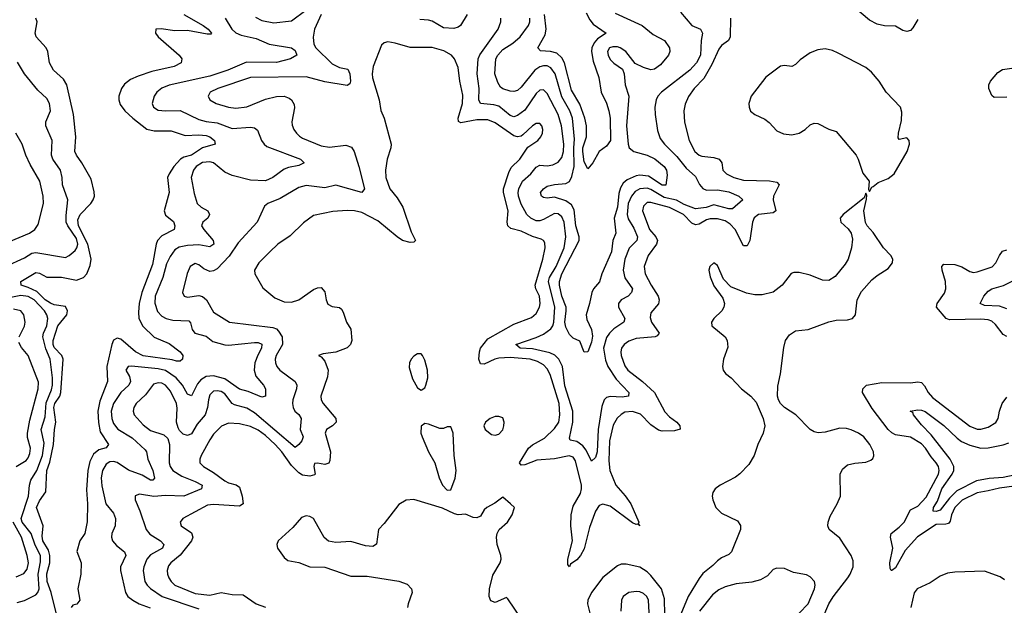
# Model space of a CAD drawing. Header units: inches. Extents: x 1694797 to 1849917, y 907313 to 1017959.
# Tile 651 of 656: x 1820904 to 1826217, y 944202 to 947362. Entities that reach past the tile are written whole.
import ezdxf

# ---------------------------------------------------------------- set-up
doc = ezdxf.new("R2010")
doc.units = ezdxf.units.IN
doc.header["$MEASUREMENT"] = 0
doc.layers.add('B8924', color=7, linetype='Continuous')

msp = doc.modelspace()

# ---------------------------------------------------------------- linework, layer by layer
at = {"layer": 'B8924', "color": 5}
for points, elevation in [([(1822176.1, 947376.1), (1822210, 947357.4), (1822274.9, 947345.1), (1822370, 947356.2), (1822446.9, 947413.1)], 660), ([(1824470, 947402.6), (1824530, 947330.3), (1824577, 947310), (1824588.3, 947290), (1824580.6, 947250), (1824576.7, 947170), (1824556.3, 947130), (1824519.8, 947090), (1824366.2, 946970), (1824346.7, 946950), (1824337.8, 946930), (1824331.5, 946890), (1824332.9, 946850), (1824344.9, 946764.9), (1824360.5, 946720.5), (1824382.3, 946690), (1824450, 946623.2), (1824500.2, 946560.2), (1824550, 946514.9), (1824572.4, 946472.4), (1824590.2, 946450.2), (1824610, 946441.6), (1824670, 946444.3), (1824730, 946433.2), (1824784.9, 946410), (1824806, 946390), (1824750, 946342), (1824730, 946342), (1824650, 946363.5), (1824607.6, 946347.6), (1824550, 946341.8), (1824490, 946365.1), (1824447.7, 946387.7), (1824382.1, 946402.1), (1824310, 946445.8), (1824290, 946452.3), (1824250, 946449.9), (1824225.3, 946434.7), (1824204.4, 946410), (1824187.1, 946370), (1824181.5, 946310), (1824187, 946287), (1824217.6, 946237.6), (1824237.5, 946190), (1824233.6, 946170), (1824191.7, 946128.3), (1824169.2, 946070), (1824160.8, 946010), (1824168.9, 945968.9), (1824210.2, 945909.8), (1824205.8, 945890), (1824186.3, 945870), (1824150.1, 945849.9), (1824135.4, 945830), (1824135.5, 945810), (1824169.3, 945750), (1824163.9, 945730), (1824110, 945692.9), (1824087, 945670), (1824070, 945646.8), (1824053.7, 945590), (1824065.4, 945525.4), (1824078.2, 945490), (1824122.3, 945422.3), (1824190.2, 945350), (1824188.9, 945331.1), (1824154.6, 945325.4), (1824090, 945328.6), (1824070, 945323.7), (1824057.4, 945310), (1824045.5, 945274.5), (1824024.6, 945150), (1824019.4, 945030), (1824010, 944999.8), (1823990, 944978.7), (1823959.6, 945039.6), (1823942.8, 945062.8), (1823910, 945085.6), (1823873.6, 945093.6), (1823870, 945104), (1823888.4, 945190), (1823888.3, 945250), (1823845.4, 945385.4), (1823832.5, 945490), (1823813.1, 945530), (1823791.1, 945551.1), (1823764.8, 945564.8), (1823670, 945585.2), (1823603.6, 945590), (1823580.5, 945610), (1823690, 945646.2), (1823730, 945665.5), (1823770, 945694.3), (1823781.1, 945710), (1823785.8, 945730), (1823791.7, 945810), (1823758.1, 945950), (1823763, 945970), (1823798.5, 946030), (1823841.7, 946130), (1823850.3, 946190), (1823841, 946270), (1823830, 946297.8), (1823810, 946314.5), (1823790, 946315.3), (1823730, 946283), (1823710, 946277.2), (1823690, 946277.4), (1823662.5, 946290), (1823639.8, 946310), (1823610, 946365.6), (1823594.7, 946410), (1823593.7, 946430), (1823597.7, 946450), (1823616.5, 946490), (1823662.4, 946530), (1823690, 946566.8), (1823710, 946577.7), (1823750, 946573.8), (1823780.7, 946579.3), (1823810, 946593.2), (1823830, 946618.3), (1823838.1, 946650), (1823840.5, 946690), (1823827.7, 946790), (1823809.1, 946850), (1823750, 946963.8), (1823730, 946983.1), (1823710, 946982.5), (1823690, 946964.2), (1823630, 946874.2), (1823590, 946844.5), (1823570, 946838), (1823550, 946844.9), (1823490, 946894.6), (1823462.1, 946902.1), (1823389.8, 946910), (1823381, 946930), (1823382.9, 946990), (1823372.2, 947070), (1823377.2, 947150), (1823387.4, 947172.6), (1823486.2, 947310), (1823499.3, 947350), (1823499.8, 947370)], 660), ([(1824117.7, 947397.7), (1824263.2, 947330), (1824321.5, 947281.5), (1824383.1, 947250), (1824410.2, 947210), (1824411.3, 947190), (1824403.9, 947170), (1824361.9, 947118.1), (1824330, 947095.1), (1824310, 947091.6), (1824270, 947103.4), (1824225.4, 947125.4), (1824174.4, 947190), (1824144.8, 947210), (1824130, 947215.5), (1824103.9, 947216.1), (1824086.9, 947210), (1824076.3, 947190), (1824078.7, 947170), (1824090, 947147.4), (1824110, 947126.9), (1824155.8, 947095.8), (1824166.2, 947070), (1824170.2, 947010.2), (1824191.6, 946950), (1824178.5, 946790), (1824186.6, 946690), (1824191.8, 946670), (1824217.3, 946650), (1824290, 946631.3), (1824330.4, 946610.4), (1824381.1, 946570), (1824393.9, 946550), (1824397.7, 946522.3), (1824390, 946468.6), (1824370, 946468.9), (1824296.7, 946516.7), (1824250, 946523.4), (1824230, 946519.3), (1824182.1, 946497.9), (1824160, 946480), (1824144.9, 946455.1), (1824135.9, 946424.1), (1824129.2, 946350), (1824112.1, 946290), (1824121, 946210), (1824104.2, 946170), (1824096.3, 946110), (1824044.6, 945990), (1824031.8, 945948.2), (1824000.3, 945910), (1823990.2, 945890), (1823979.2, 945830), (1823961.2, 945770), (1823963.9, 945743.9), (1823990.1, 945690.1), (1823994.4, 945654.4), (1823990, 945621.6), (1823970, 945569.6), (1823950, 945567.3), (1823926.3, 945626.3), (1823890, 945643.7), (1823870, 945662.9), (1823850, 945703.5), (1823845.1, 945730), (1823853.2, 945790), (1823851.8, 945810), (1823828.4, 945870), (1823815.7, 945930), (1823816, 945950), (1823829.9, 945989.9), (1823921.9, 946170), (1823922.9, 946190), (1823905.4, 946250), (1823895.2, 946335.2), (1823882, 946362), (1823850, 946385.2), (1823790, 946404), (1823750, 946398.9), (1823730, 946401.8), (1823719.3, 946410), (1823714.6, 946430), (1823729.8, 946450), (1823750, 946462.8), (1823790, 946473.3), (1823850, 946477.3), (1823870, 946489.4), (1823883.6, 946516.4), (1823895.7, 946570), (1823893.3, 946670), (1823897.5, 946717.5), (1823886.9, 946830), (1823872.2, 946870), (1823830, 946945.7), (1823793.6, 947070), (1823770, 947102.8), (1823750, 947113.3), (1823730, 947113.6), (1823710, 947107.1), (1823684.1, 947090), (1823610, 946998.6), (1823590, 946980.6), (1823570, 946973.7), (1823550, 946976.3), (1823510, 946989.3), (1823498.5, 946998.5), (1823483.4, 947023.4), (1823468.4, 947070), (1823472.9, 947150), (1823483.4, 947170), (1823510, 947200.4), (1823565.2, 947234.8), (1823603.8, 947270), (1823648.5, 947330), (1823655.6, 947350), (1823656.6, 947370)], 640), ([(1823959.9, 947399.9), (1823980.7, 947360.7), (1823998.7, 947338.7), (1824068.4, 947290), (1824022.1, 947257.9), (1824003.4, 947236.6), (1823991.9, 947210), (1823990.1, 947190), (1823998.3, 947138.3), (1824028.1, 947050), (1824042, 946970), (1824070.8, 946910.8), (1824083.4, 946870), (1824090.1, 946830), (1824092.4, 946710), (1824070, 946678.9), (1824030.6, 946650), (1823996.3, 946590), (1823970, 946557.2), (1823950, 946595.1), (1823942.5, 946650), (1823942.4, 946670), (1823963.1, 946730), (1823961.7, 946790), (1823954.1, 946830), (1823925.6, 946905.6), (1823882, 946982), (1823843.4, 947130), (1823830, 947155.6), (1823801.4, 947181.4), (1823768.8, 947191.2), (1823714.6, 947194.6), (1823699.7, 947210), (1823739.6, 947280.4), (1823745.4, 947310), (1823735.2, 947390)], 620), ([(1825750, 947363.4), (1825722.8, 947317.2), (1825710, 947303.5), (1825690, 947297.5), (1825670, 947304.2), (1825630, 947327.7), (1825570, 947328.4), (1825530, 947337.8), (1825490, 947359.7), (1825410, 947425.8)], 680), ([(1821113.7, 944110), (1821074.3, 944270), (1821052.5, 944330), (1821050, 944370.7), (1821065.8, 944430), (1821066.1, 944470), (1821058.4, 944498.4), (1821029.2, 944550), (1821025.6, 944574.4), (1821029.8, 944630), (1820995.1, 944730), (1821010, 944765.7), (1821045.3, 944814.7), (1821049.6, 944929.6), (1821065.5, 944974.5), (1821086.1, 945070), (1821091.1, 945150), (1821099, 945190), (1821087.4, 945270), (1821094.1, 945290), (1821120.8, 945330), (1821125.9, 945350), (1821137.6, 945530), (1821130.4, 945550.4), (1821090, 945593.2), (1821083.6, 945610), (1821085.1, 945630), (1821110, 945709.5), (1821157.4, 945770), (1821162.5, 945790), (1821150, 945813.6), (1821090, 945823.6), (1821070, 945831.4), (1821041.9, 945850), (1820995.5, 945895.5), (1820950, 945917.4), (1820911.1, 945930), (1820909.7, 945949.7), (1820990, 945998), (1821010, 945994.7), (1821050, 945972.7), (1821130, 945972.6), (1821210, 945955.9), (1821248.8, 945970), (1821266.8, 945990), (1821283.8, 946036.2), (1821289.5, 946070.5), (1821270.6, 946150), (1821221.3, 946250), (1821217.4, 946282.6), (1821229.9, 946310), (1821288.3, 946370), (1821300.7, 946390), (1821307, 946410), (1821306.2, 946433.8), (1821290, 946501), (1821239, 946590), (1821209.9, 946630), (1821201.9, 946650), (1821206.3, 946730), (1821193.9, 946850), (1821158.2, 947010), (1821140.4, 947040.4), (1821085.9, 947090), (1821065, 947130), (1821054.9, 947190), (1821047, 947210), (1820993, 947270), (1820987.1, 947290), (1820997.8, 947350), (1820991.2, 947370)], 620), ([(1821790.2, 947390), (1821894.2, 947330), (1821921.3, 947310), (1821938.7, 947290), (1821935.5, 947284.5), (1821915.6, 947284.4), (1821810, 947303.5), (1821741.6, 947301.6), (1821667.2, 947312.8), (1821638.8, 947310), (1821637.1, 947290), (1821650.4, 947270), (1821764.2, 947170), (1821778, 947150), (1821775.3, 947130), (1821738, 947110), (1821616.8, 947083.2), (1821542.2, 947057.8), (1821501.2, 947038.8), (1821470, 947014.8), (1821452.2, 946990), (1821439, 946950), (1821438, 946930), (1821445, 946905), (1821471.6, 946870), (1821513.5, 946830), (1821590, 946771.1), (1821630, 946762.8), (1821721.7, 946761.7), (1821796.9, 946736.9), (1821870, 946741), (1821910, 946736.6), (1821930.2, 946730), (1821954.2, 946710), (1821958, 946690), (1821890, 946670.4), (1821830, 946631.3), (1821790, 946620.6), (1821771.9, 946610), (1821735.8, 946570), (1821710.6, 946530), (1821702.1, 946510), (1821709.6, 946430), (1821683.7, 946330), (1821690, 946307.4), (1821733, 946273), (1821740.2, 946250), (1821736.9, 946230), (1821670, 946195), (1821647.8, 946170), (1821639.8, 946150), (1821619.7, 946040.3), (1821562.9, 945890), (1821548.6, 945830), (1821544.1, 945784.1), (1821546.5, 945750), (1821567.8, 945707.8), (1821630, 945649.4), (1821710, 945614.2), (1821770.4, 945570), (1821784, 945550), (1821782.8, 945530), (1821770, 945519.3), (1821750, 945519.7), (1821727, 945527), (1821570, 945548.1), (1821528.7, 945568.7), (1821450, 945638.1), (1821430, 945643), (1821410, 945632.1), (1821400.1, 945610), (1821373.8, 945490), (1821376.9, 945410), (1821336.3, 945303.7), (1821326, 945250), (1821328.6, 945188.6), (1821338.2, 945138.2), (1821382.8, 945070), (1821370, 945051.5), (1821330, 945040.8), (1821302.7, 945017.3), (1821282.5, 944977.5), (1821272, 944930), (1821264.9, 944824.9), (1821269.4, 944750), (1821268.2, 944651.8), (1821254.3, 944590), (1821228.4, 944550), (1821212.8, 944492.8), (1821234.9, 944430), (1821233.4, 944370), (1821217.3, 944290), (1821228.4, 944230), (1821211.8, 944208.2), (1821190, 944202), (1821181.3, 944190)], 620), ([(1822013.3, 947370), (1822048.5, 947310), (1822070, 947291.2), (1822099.2, 947279.2), (1822179.7, 947259.7), (1822250, 947230.6), (1822370.1, 947210.1), (1822390, 947196.5), (1822398.5, 947170), (1822364.4, 947150), (1822290, 947130.4), (1822128, 947132), (1822026, 947090), (1821930, 947057.3), (1821710, 947008.4), (1821670, 946991.6), (1821643.5, 946970), (1821628.6, 946950), (1821618.5, 946910), (1821626, 946890), (1821650, 946874.3), (1821689.6, 946869.6), (1821770, 946872.1), (1821870, 946823.6), (1821910, 946812), (1821970, 946805.4), (1822050, 946775), (1822150, 946782), (1822170, 946779.2), (1822186.5, 946766.5), (1822209.1, 946710), (1822222, 946690), (1822237.2, 946677.2), (1822419.3, 946610), (1822439.3, 946590), (1822410, 946576), (1822355, 946565), (1822330, 946555.1), (1822270.2, 946510), (1822230, 946491.7), (1822150, 946495.5), (1822050, 946522), (1822010, 946539.9), (1821950, 946588.7), (1821930, 946595.5), (1821890, 946592.1), (1821856.2, 946570), (1821841.8, 946550), (1821829.5, 946510), (1821844.6, 946424.6), (1821862.2, 946370), (1821883.6, 946350), (1821919.6, 946330), (1821928.1, 946310), (1821918.5, 946290), (1821891.5, 946270), (1821885.2, 946250), (1821896.9, 946230), (1821948.2, 946170), (1821951.8, 946150), (1821930, 946136.2), (1821870, 946146.2), (1821810, 946144.2), (1821764.9, 946135.1), (1821740.6, 946119.4), (1821715.2, 946084.8), (1821695.1, 946044.9), (1821676.9, 945970), (1821635.4, 945870), (1821632.3, 945832.3), (1821647, 945787), (1821670, 945762.2), (1821694, 945750), (1821730, 945739.8), (1821816, 945736), (1821825.9, 945725.9), (1821835.2, 945690), (1821848.1, 945670), (1821910, 945654.8), (1821946.1, 945626.1), (1822010, 945607.7), (1822030, 945606.3), (1822170, 945619.8), (1822190, 945619.8), (1822211.1, 945611.1), (1822209.3, 945590), (1822188, 945552), (1822172.1, 945510), (1822169, 945470), (1822178.3, 945438.3), (1822219.3, 945390), (1822229.3, 945370), (1822230.2, 945330), (1822210, 945325.6), (1822135.8, 945355.8), (1822090, 945368.4), (1822010, 945423.3), (1821950, 945440.5), (1821910, 945435.8), (1821880.7, 945419.3), (1821862.3, 945397.7), (1821830, 945332.1), (1821810, 945340.9), (1821782.4, 945390), (1821748.2, 945430), (1821690, 945468.4), (1821650, 945477), (1821507.1, 945492.9), (1821488.4, 945490), (1821476.9, 945470), (1821496, 945436), (1821501.5, 945410), (1821492.6, 945390), (1821450, 945350.6), (1821409.2, 945290), (1821397.6, 945250), (1821400.3, 945210), (1821410, 945182.6), (1821433, 945153), (1821510, 945105.5), (1821580.5, 945040.5), (1821588.1, 945030), (1821596, 944990), (1821623, 944930), (1821631.6, 944888.4), (1821622.4, 944877.6), (1821610, 944876.8), (1821564, 944904), (1821490, 944931.2), (1821430, 944972.8), (1821410, 944978.4), (1821390, 944976.6), (1821370, 944963.2), (1821350.7, 944930), (1821343.8, 944890), (1821346.7, 944846.7), (1821369.2, 944749.2), (1821410, 944698.3), (1821420.9, 944670), (1821418, 944630), (1821401.1, 944590), (1821398.6, 944570), (1821404.2, 944550), (1821425.2, 944525.2), (1821469.2, 944490), (1821475.8, 944470), (1821447.2, 944410), (1821447.3, 944390), (1821474.6, 944270), (1821487.7, 944250), (1821513.4, 944230), (1821549.1, 944210), (1821607.5, 944187.5)], 640), ([(1822530.2, 947390), (1822494.3, 947310), (1822488.2, 947268.2), (1822491.7, 947230), (1822502.3, 947210), (1822590, 947123.6), (1822630, 947104.2), (1822674.6, 947094.6), (1822685, 947070), (1822689.1, 947030), (1822684.7, 947015.3), (1822670, 947006), (1822550, 947026.4), (1822450, 947053.4), (1822150, 947050.3), (1821973.7, 946990), (1821932, 946970), (1821921.1, 946950), (1821930.3, 946930), (1821964.4, 946910), (1822030.7, 946890.7), (1822070, 946884.2), (1822130, 946892.5), (1822230, 946933.5), (1822290, 946947.6), (1822330, 946949.2), (1822358, 946938), (1822370.3, 946930), (1822384, 946904), (1822386.1, 946886.1), (1822372.3, 946810), (1822373.5, 946793.5), (1822382.8, 946770), (1822397.3, 946750), (1822412.9, 946732.8), (1822430, 946722.7), (1822530, 946682.1), (1822574.9, 946674.9), (1822664.2, 946684.2), (1822693.5, 946673.5), (1822708.6, 946650), (1822734.3, 946570), (1822763.6, 946450), (1822750, 946429), (1822610, 946468.8), (1822550, 946455.1), (1822450, 946466.7), (1822410, 946455.6), (1822310, 946397.3), (1822243, 946370), (1822224.5, 946355.5), (1822184.7, 946270), (1822081.8, 946158.2), (1822033.6, 946086.4), (1821970, 946017.4), (1821950, 946006), (1821930, 946003.4), (1821897.6, 946017.6), (1821870, 946039.8), (1821850, 946045.7), (1821823.1, 946030), (1821807, 945993), (1821782.8, 945890), (1821790.7, 945870), (1821810, 945865), (1821870, 945873.6), (1821890, 945867.5), (1821911, 945851), (1821950, 945784.4), (1822035.5, 945730), (1822270, 945701.5), (1822290, 945693.1), (1822300.4, 945680.4), (1822319.9, 945650), (1822321.8, 945610), (1822287, 945550), (1822282.5, 945530), (1822284.2, 945510), (1822291.7, 945490), (1822307.7, 945470), (1822390, 945410.3), (1822399.1, 945390), (1822397.1, 945370), (1822377.8, 945310), (1822376.6, 945290), (1822378.6, 945270), (1822387.6, 945250), (1822410.5, 945230.5), (1822422.1, 945210), (1822417.5, 945150), (1822432.8, 945110), (1822426.4, 945090), (1822410, 945069.8), (1822390, 945053.8), (1822170, 945240.8), (1822130, 945265.8), (1822063.3, 945283.3), (1822050, 945291.6), (1822010, 945342.1), (1821990, 945355), (1821970, 945359.9), (1821950, 945357), (1821930, 945338), (1821921.8, 945310), (1821917.9, 945270), (1821904.1, 945230), (1821861.2, 945178.8), (1821830, 945127.7), (1821810, 945117.5), (1821785.5, 945125.5), (1821765.2, 945145.2), (1821758.5, 945158.5), (1821750.4, 945190.4), (1821753.8, 945266.2), (1821749.5, 945290), (1821716.7, 945356.7), (1821689.8, 945390), (1821670, 945399.9), (1821650, 945402.6), (1821625.8, 945394.2), (1821582, 945338), (1821533, 945290), (1821519.7, 945270), (1821515.6, 945250), (1821522, 945230), (1821570, 945175.6), (1821610, 945144.4), (1821681, 945121), (1821702.3, 945102.3), (1821711.5, 945070), (1821710.1, 944970), (1821715.9, 944950), (1821729.5, 944930), (1821777.9, 944897.9), (1821850.3, 944870), (1821887.6, 944850), (1821884.4, 944830), (1821790, 944791.4), (1821690, 944793.4), (1821628.4, 944788.4), (1821550, 944801.5), (1821526.7, 944793.3), (1821526.7, 944770), (1821552.1, 944712.1), (1821586, 944610), (1821606, 944586), (1821663.8, 944550), (1821681.9, 944530), (1821674.2, 944510), (1821610, 944474.6), (1821589.6, 944450), (1821573.3, 944410), (1821570.6, 944390), (1821579, 944330), (1821591, 944310), (1821610, 944293), (1821672.2, 944250), (1821870, 944182)], 660), ([(1824738.5, 947370), (1824737, 947270), (1824728, 947250), (1824690, 947222.2), (1824676.2, 947203.8), (1824639.4, 947120.6), (1824595.8, 947044.2), (1824542.7, 946990), (1824512.2, 946947.8), (1824494.6, 946905.4), (1824486.7, 946870), (1824490.9, 946809.1), (1824516.1, 946710), (1824547.7, 946650), (1824570, 946630.7), (1824585.3, 946625.3), (1824650, 946618.3), (1824678, 946610), (1824692.1, 946590), (1824698.5, 946550), (1824717.8, 946530), (1824756.5, 946510), (1824810, 946495.6), (1824950, 946493.2), (1824990, 946485.5), (1825001.5, 946470), (1824971, 946410), (1824969.2, 946390), (1824984.7, 946330), (1824970, 946319.9), (1824889.8, 946310.2), (1824866.9, 946293.1), (1824858.8, 946270), (1824843.4, 946170), (1824830, 946142), (1824810, 946141.2), (1824764.4, 946230), (1824738.2, 946258.2), (1824710, 946276.8), (1824670, 946287), (1824630, 946286.6), (1824610, 946281.7), (1824570, 946259.3), (1824550, 946254.9), (1824530, 946263.8), (1824485.2, 946310), (1824410, 946349.3), (1824310, 946376), (1824290, 946374.6), (1824270, 946355.6), (1824265.3, 946330), (1824294.2, 946250), (1824303.1, 946230), (1824337.2, 946190), (1824345.2, 946170), (1824340.8, 946150), (1824294.8, 946090), (1824273.6, 946030), (1824279.5, 945990), (1824310.6, 945930), (1824349.5, 945870), (1824354.6, 945850), (1824350, 945828.5), (1824310, 945779.7), (1824305.6, 945754.4), (1824313.3, 945730), (1824354.4, 945670), (1824343.9, 945656.1), (1824332.7, 945650), (1824230, 945640.6), (1824190, 945628), (1824165.9, 945610), (1824150.8, 945590), (1824147, 945570), (1824149.6, 945550), (1824170, 945493.4), (1824185.8, 945470), (1824264.3, 945410), (1824329.8, 945349.8), (1824385.7, 945245.7), (1824410, 945219), (1824448.9, 945190), (1824466, 945170), (1824468.1, 945151.9), (1824437.2, 945142.8), (1824370, 945141.5), (1824350, 945146.9), (1824310, 945175.3), (1824252.9, 945232.9), (1824210, 945248.1), (1824170, 945243.7), (1824148.7, 945231.3), (1824128.4, 945211.6), (1824107, 945173), (1824086.4, 945090), (1824081.9, 944981.9), (1824088, 944930), (1824120.4, 944850), (1824171.7, 944791.7), (1824201.2, 944750), (1824244.6, 944650), (1824240.5, 944640.5), (1824250.3, 944630), (1824239.7, 944639.7), (1824230, 944637.3), (1824210, 944646.4), (1824090, 944735.8), (1824050, 944747.9), (1824030, 944740.6), (1824010.5, 944709.5), (1823978.8, 944621.2), (1823950, 944505.6), (1823930, 944470.9), (1823910, 944447.1), (1823876.5, 944423.5), (1823870, 944409.4), (1823862.4, 944422.4), (1823862, 944450), (1823887, 944550), (1823877.7, 944630), (1823878.7, 944690), (1823890, 944736.9), (1823930, 944804.7), (1823936.1, 944830), (1823934.8, 944850), (1823902.1, 944982.1), (1823890, 945000.2), (1823869, 945009), (1823790, 944991.4), (1823695, 944985), (1823630, 944960.2), (1823610, 944958.5), (1823600.3, 944970), (1823650, 945050.1), (1823670, 945067.2), (1823735.8, 945104.2), (1823790, 945156.1), (1823812.5, 945190), (1823818.8, 945230), (1823814.2, 945290), (1823767.1, 945447.1), (1823750, 945478.3), (1823730, 945499.4), (1823697.2, 945517.2), (1823658, 945530), (1823550, 945538.3), (1823490, 945534.7), (1823467.9, 945530), (1823410, 945502.4), (1823390, 945504.8), (1823381.4, 945530), (1823384.1, 945570), (1823390.4, 945590), (1823430, 945638.8), (1823570, 945719.1), (1823665.3, 945754.7), (1823690, 945776.1), (1823709.4, 945810.6), (1823712.8, 945830), (1823709.4, 945870), (1823689.5, 945910), (1823685.4, 945930), (1823726.7, 946070), (1823739.5, 946130), (1823737.9, 946157.9), (1823731.1, 946171.1), (1823717.9, 946177.9), (1823670, 946192.8), (1823610, 946221.4), (1823554.4, 946234.4), (1823536.9, 946250), (1823534.4, 946270), (1823538.8, 946330), (1823514.6, 946430), (1823514.4, 946450), (1823542.4, 946537.6), (1823556.1, 946563.9), (1823603, 946610), (1823646, 946674), (1823699.2, 946710), (1823715.3, 946730), (1823724.1, 946750), (1823726.6, 946770), (1823721, 946790), (1823710, 946802.6), (1823690, 946802.4), (1823670, 946789.8), (1823619.6, 946740.4), (1823610, 946734), (1823590, 946730.6), (1823570, 946735.9), (1823470, 946805.2), (1823430, 946821.2), (1823370, 946821.5), (1823284.9, 946804.9), (1823272.4, 946812.4), (1823268.9, 946830), (1823293.3, 946910), (1823295.2, 946955.2), (1823278.4, 947030), (1823270, 947104.5), (1823250.6, 947150.6), (1823233, 947170), (1823193.3, 947193.3), (1823130, 947212.5), (1823010, 947211.1), (1822930, 947235.1), (1822890, 947242), (1822870, 947238), (1822856, 947224), (1822811.8, 947110), (1822806.1, 947070), (1822808.3, 947048.3), (1822843.2, 946930), (1822852.6, 946872.6), (1822870.2, 946830), (1822908.4, 946690), (1822907.3, 946670), (1822887.1, 946610), (1822877.3, 946550), (1822879.7, 946510), (1822901.5, 946450), (1822941.1, 946401.1), (1822970.5, 946350.5), (1823016.9, 946216.9), (1823040.4, 946170), (1823030, 946160.5), (1823010, 946160.3), (1822970, 946171.2), (1822939.9, 946190), (1822836.8, 946276.8), (1822750, 946321.1), (1822710, 946330.9), (1822670, 946333), (1822592.6, 946327.4), (1822490, 946304.8), (1822434.7, 946265.3), (1822363.7, 946196.3), (1822296.5, 946150), (1822254.3, 946110), (1822194, 946050), (1822170.4, 946010), (1822172.7, 945990), (1822214.8, 945914.8), (1822281.1, 945861.1), (1822330, 945839.6), (1822370, 945838.2), (1822409.5, 945850), (1822490, 945905.2), (1822510, 945915), (1822530, 945916.5), (1822550, 945892.7), (1822556.6, 945850), (1822566.5, 945826.5), (1822590, 945813.5), (1822629.4, 945809.4), (1822639.3, 945799.3), (1822650, 945783.1), (1822667.9, 945730), (1822691.2, 945691.2), (1822696, 945630), (1822688.3, 945610), (1822670, 945591.1), (1822610, 945568.2), (1822540.8, 945559.2), (1822516, 945550), (1822530, 945542), (1822550, 945519.5), (1822568.3, 945470), (1822564.6, 945435.4), (1822528.6, 945330), (1822531.1, 945310), (1822540.7, 945290), (1822610.2, 945209.8), (1822610.8, 945189.2), (1822591.8, 945170), (1822559, 945150), (1822551.8, 945130), (1822580.1, 945030), (1822577.8, 944982.2), (1822571, 944969), (1822550, 944962.2), (1822510, 944968.2), (1822493.7, 944966.3), (1822491.8, 944950), (1822498.9, 944910), (1822494.3, 944905.7), (1822470, 944899), (1822430, 944904.6), (1822410, 944916.9), (1822370, 944955.5), (1822318.5, 945030), (1822282.4, 945070), (1822230, 945118.4), (1822190, 945146.2), (1822150, 945167.1), (1822090, 945180.2), (1822030, 945183.7), (1821992.1, 945167.9), (1821950, 945126), (1821930, 945095.3), (1821882.3, 945010), (1821875.2, 944990), (1821875.8, 944970), (1821895.6, 944950), (1821950, 944917.8), (1822010, 944873.3), (1822030, 944862.2), (1822071.4, 944851.4), (1822090, 944839.6), (1822105, 944790), (1822110.1, 944749.9), (1822090, 944737.3), (1821950, 944745.4), (1821917.8, 944742.2), (1821784.4, 944670), (1821768.8, 944650), (1821775.8, 944630), (1821830, 944593.4), (1821838.1, 944570), (1821830.7, 944550), (1821770, 944472.2), (1821718.8, 944430), (1821706, 944414), (1821699, 944390), (1821700.5, 944370), (1821708.7, 944350), (1821721.2, 944330), (1821741.5, 944310), (1821850, 944265.5), (1821930, 944255.7), (1821990, 944270.7), (1822050, 944259.5), (1822110, 944258), (1822179.1, 944210), (1822230, 944191.2)], 680), ([(1823317.8, 947390), (1823283, 947330), (1823270, 947320.9), (1823245.8, 947314.2), (1823190, 947318.7), (1823130, 947353.2), (1823110, 947360.2), (1823062.3, 947362.3)], 660), ([(1820826.4, 946030), (1820930, 946076.4), (1820970, 946102.1), (1820990, 946105.9), (1821150, 946078.6), (1821171.4, 946088.6), (1821202.8, 946117.2), (1821212.8, 946130), (1821217, 946150), (1821210, 946181.2), (1821162.8, 946250), (1821154.8, 946270), (1821153.8, 946306.1), (1821162.9, 946390), (1821134.3, 946470), (1821133.3, 946510), (1821124.1, 946550), (1821081.8, 946610), (1821075.2, 946630), (1821078.2, 946710), (1821043.9, 946790), (1821045.1, 946810), (1821070.7, 946870), (1821065.3, 946910), (1821050, 946935.8), (1821001.1, 946981.1), (1820930, 947069.8), (1820892.6, 947132.6)], 640), ([(1826230, 946943.5), (1826162.9, 946942.9), (1826150, 946952.4), (1826133.3, 946990), (1826132.6, 947010), (1826142.7, 947030), (1826182.6, 947077.4), (1826206.3, 947093.7), (1826270, 947103)], 680), ([(1820753.9, 946126.1), (1820956.3, 946210), (1820985.4, 946230), (1821003.7, 946256.3), (1821032.5, 946370), (1821030.5, 946410), (1821012.3, 946490), (1820960.1, 946579.9), (1820936.8, 946630), (1820917.6, 946690), (1820882.7, 946750)], 660), ([(1825234.8, 944125.2), (1825269.7, 944210.3), (1825292.9, 944247.1), (1825372.8, 944350), (1825385.9, 944370), (1825401, 944410), (1825401.1, 944441.1), (1825389.8, 944470), (1825330, 944563.6), (1825271.5, 944610), (1825265.1, 944630), (1825266.6, 944650), (1825277.6, 944682.4), (1825315.3, 944750), (1825332.2, 944790), (1825331.8, 944910), (1825343.2, 944936.8), (1825370, 944959.2), (1825410, 944969.3), (1825470, 944974.5), (1825496, 944984), (1825506.6, 944993.4), (1825512.5, 945007.5), (1825511.1, 945030), (1825491.2, 945070), (1825459.3, 945110), (1825430, 945130.3), (1825390, 945147.7), (1825364.5, 945155.5), (1825330, 945158.4), (1825250, 945135.9), (1825212.6, 945132.6), (1825190, 945137.6), (1825170, 945149.8), (1825092.2, 945230), (1825029.9, 945269.9), (1825009.7, 945290), (1824998, 945310), (1824993.8, 945330), (1824994.9, 945385.1), (1825008.3, 945450), (1825026.6, 945593.4), (1825036.8, 945630), (1825058.3, 945661.7), (1825090, 945682.8), (1825159, 945690), (1825270, 945732), (1825310, 945740.3), (1825370, 945742.6), (1825398, 945750), (1825413, 945770), (1825423.1, 945850), (1825445.6, 945894.4), (1825502.7, 945957.3), (1825530, 945980.7), (1825590, 946019.6), (1825614, 946050), (1825614.8, 946070), (1825604.7, 946090), (1825565.7, 946130), (1825510, 946212.7), (1825476, 946250), (1825467.5, 946267.5), (1825458.4, 946330), (1825472.9, 946392.9), (1825475.3, 946415.3), (1825470, 946426), (1825459.8, 946400.2), (1825347.3, 946310), (1825330.8, 946290), (1825334.8, 946270), (1825374, 946234), (1825390.4, 946210.4), (1825397.4, 946177.4), (1825392.6, 946130), (1825374.7, 946070), (1825357.8, 946042.2), (1825303.7, 945976.3), (1825270, 945954.6), (1825235.9, 945955.9), (1825170, 945982.4), (1825110, 945997.2), (1825081.8, 945998.2), (1825066.9, 945993.1), (1825017.8, 945930), (1824970, 945892), (1824910, 945877.2), (1824870, 945876.3), (1824825.8, 945885.8), (1824741.2, 945921.2), (1824702, 945962), (1824670, 946035.1), (1824650, 946049.4), (1824627.2, 946030), (1824622.6, 946010), (1824630, 945974.8), (1824650, 945925.5), (1824698.8, 945858.8), (1824706.9, 945830), (1824703.6, 945810), (1824693.4, 945790), (1824648.7, 945750), (1824636, 945730), (1824638.3, 945710), (1824710, 945650.2), (1824722.2, 945630), (1824725.7, 945594.3), (1824702.3, 945530), (1824696.5, 945490), (1824700.4, 945470), (1824712.9, 945452.9), (1824743.8, 945430), (1824799.3, 945370), (1824848.2, 945330), (1824877.8, 945297.8), (1824915.9, 945210), (1824925.2, 945170), (1824915.9, 945130), (1824887.3, 945070), (1824866.5, 945010), (1824838.2, 944961.8), (1824790, 944911.8), (1824766, 944894), (1824684, 944850), (1824657.3, 944830), (1824643.8, 944810), (1824640.4, 944790), (1824643.1, 944770), (1824660.3, 944730), (1824690, 944699.5), (1824777.1, 944657.1), (1824792.8, 944632.8), (1824793.1, 944610), (1824745.3, 944490), (1824730, 944475.6), (1824690, 944458), (1824670, 944442.2), (1824644.4, 944415.6), (1824590, 944372.6), (1824570, 944346.6), (1824511.5, 944250), (1824453.1, 944110)], 720), ([(1826230, 945651.4), (1826210, 945662.9), (1826170, 945717.5), (1826150, 945735.2), (1826130, 945741.8), (1826090, 945745.3), (1825921.5, 945741.5), (1825903.7, 945750), (1825851.1, 945810), (1825855.3, 945830), (1825894.6, 945885.4), (1825901.7, 945910), (1825898.8, 945950), (1825880.8, 946010), (1825880.5, 946030), (1825890, 946042.4), (1825950, 946041.3), (1825987.8, 946027.8), (1826030, 946002.6), (1826050, 945998.2), (1826070, 946000.9), (1826150.9, 946029.1), (1826170.9, 946049.1), (1826190.5, 946089.5), (1826207.7, 946112.3), (1826230, 946119.2)], 680), ([(1826230, 945800.8), (1826190, 945815.8), (1826110, 945819.8), (1826087.2, 945830), (1826105.7, 945870), (1826130, 945897.7), (1826150.4, 945909.6), (1826212.3, 945927.7), (1826270, 945956.1)], 660), ([(1820890, 944216.8), (1820930, 944226.7), (1820990, 944258), (1821002, 944270), (1821008.2, 944290), (1821003.1, 944370), (1821016, 944436), (1821015.2, 944470), (1820986.6, 944526.6), (1820964.7, 944590), (1820916.3, 944650), (1820911.8, 944670), (1820951.3, 944790), (1820956.4, 944850), (1820963.6, 944876.4), (1820996.5, 944930), (1821027.6, 945010), (1821036.6, 945076.6), (1821020.1, 945150), (1821041.8, 945218.2), (1821046.5, 945293.5), (1821075, 945365), (1821080.4, 945390), (1821080.9, 945430), (1821068.5, 945530), (1821045.6, 945585.6), (1821027.9, 945650), (1821031.3, 945670), (1821050.8, 945710), (1821055.2, 945750), (1821050.5, 945770), (1821036.7, 945790), (1820982, 945850), (1820950, 945868.1), (1820910, 945874.2), (1820790, 945849.9)], 640), ([(1820900.7, 945650), (1820930, 945708.5), (1820934, 945730), (1820925.7, 945770), (1820910, 945790.6), (1820870, 945800.4)], 660), ([(1820884, 944950), (1820937.8, 944982.2), (1820950, 944997.8), (1820958.6, 945021.4), (1820961.2, 945050), (1820946.6, 945106.6), (1820945.4, 945130), (1820958.8, 945201.2), (1821003.2, 945370), (1821005.1, 945405.1), (1820950, 945549.7), (1820912.8, 945592.8), (1820899.1, 945619.1)], 660), ([(1826270, 944844.1), (1826190, 944834.3), (1826130, 944818.5), (1826070, 944809.5), (1825990, 944768.7), (1825950, 944729.9), (1825932, 944690), (1825925, 944655), (1825916.3, 944643.7), (1825900.9, 944639.1), (1825850, 944637.5), (1825748.1, 944571.9), (1825682.3, 944497.7), (1825630, 944403.8), (1825610, 944388.6), (1825607.1, 944390), (1825601, 944401), (1825599.1, 944430), (1825615, 944510), (1825603, 944570), (1825606.3, 944590), (1825650, 944623.1), (1825676.7, 944650), (1825710, 944716.2), (1825750, 944736.2), (1825794.5, 944785.5), (1825861.5, 944910), (1825866.2, 944930), (1825862.1, 944950), (1825850, 944969.9), (1825822.5, 945002.5), (1825791.6, 945050), (1825770, 945072.9), (1825710, 945109.5), (1825630, 945122.3), (1825610, 945131.7), (1825590, 945150.6), (1825504.6, 945264.6), (1825452.2, 945350), (1825452.6, 945370), (1825472.7, 945390), (1825556.1, 945404), (1825710, 945402.5), (1825750, 945407), (1825770, 945403.2), (1825786, 945386), (1825806.2, 945350), (1825830, 945323.8), (1826030, 945168.1), (1826070, 945152.6), (1826090, 945152.8), (1826130, 945163.5), (1826172, 945188), (1826182.8, 945210), (1826190.5, 945250), (1826205.4, 945290), (1826230, 945325)], 680), ([(1826270, 944903.8), (1826210, 944890.6), (1826134.9, 944885.1), (1826067, 944873), (1825961.3, 944818.7), (1825920.5, 944779.5), (1825870, 944715), (1825850, 944708.2), (1825833.2, 944710), (1825834.4, 944730), (1825856.3, 944763.7), (1825879.4, 944830), (1825935.6, 944910), (1825943.8, 944930), (1825944.2, 944950), (1825924.7, 944990), (1825821.7, 945121.7), (1825770, 945175.3), (1825727.6, 945230), (1825722.5, 945242.5), (1825708.7, 945250), (1825750, 945256.9), (1825770, 945255.2), (1825790, 945246.7), (1825890, 945171.9), (1825963, 945103), (1825986.4, 945086.4), (1826030, 945066.1), (1826090, 945050.5), (1826130, 945052.2), (1826210, 945068), (1826241.6, 945078.4)], 660), ([(1823651.6, 944070), (1823537.4, 944237.4), (1823530, 944242.9), (1823470, 944217.6), (1823446.5, 944226.5), (1823437.9, 944250), (1823439, 944290), (1823456.3, 944363.7), (1823495.8, 944430), (1823501.3, 944450), (1823499.7, 944470), (1823480.4, 944530), (1823477.2, 944570), (1823481.1, 944590), (1823491.2, 944610), (1823535.4, 944650), (1823561.7, 944690), (1823573, 944730), (1823552.8, 944750), (1823510, 944784.8), (1823467.1, 944752.9), (1823424.4, 944730), (1823410, 944716.4), (1823390, 944683.1), (1823370, 944674.4), (1823350, 944674.6), (1823310, 944692.8), (1823270, 944689.6), (1823250, 944694.5), (1823185.3, 944725.3), (1823030, 944772.4), (1822990, 944768.7), (1822950, 944746.4), (1822870, 944642.7), (1822839.6, 944610), (1822828.5, 944531.5), (1822810, 944519.6), (1822770, 944523.1), (1822690, 944546), (1822610, 944540.3), (1822570, 944547.3), (1822546.8, 944566.9), (1822490, 944669.7), (1822470, 944681.4), (1822450, 944684.8), (1822424.2, 944675.8), (1822377.9, 944622.1), (1822297.6, 944550), (1822290.4, 944530), (1822295.3, 944510), (1822330, 944459.3), (1822350, 944443.6), (1822410, 944431.8), (1822470, 944409.4), (1822550, 944408), (1822690, 944359.1), (1822779.3, 944359.3), (1822950, 944331.4), (1822995.2, 944315.2), (1823018, 944290), (1823021.5, 944270), (1822999.1, 944210), (1822996.9, 944190)], 720), ([(1820884.1, 944355.9), (1820926.8, 944373.2), (1820943.2, 944396.8), (1820950.4, 944430), (1820943.9, 944470), (1820913.5, 944570), (1820868.4, 944650)], 660), ([(1824385.3, 944150), (1824383.8, 944236.2), (1824366.5, 944290), (1824310, 944363.2), (1824290, 944382.2), (1824250, 944407.4), (1824175.8, 944424.2), (1824150, 944423.1), (1824130, 944415.3), (1824050, 944350.8), (1823988.8, 944270), (1823970.2, 944230), (1823968.1, 944210), (1823979.5, 944159.5)], 720), ([(1825110, 944158.9), (1825157.6, 944210), (1825193.3, 944290), (1825196.8, 944310), (1825193.3, 944330), (1825170, 944356), (1825150, 944365.3), (1825079.5, 944379.5), (1825030, 944399.5), (1824990, 944402), (1824970, 944394), (1824938.7, 944361.3), (1824901.3, 944338.7), (1824853.8, 944326.1), (1824770, 944317.7), (1824710, 944301), (1824675.6, 944284.4), (1824642.7, 944257.3), (1824571.4, 944170)], 740), ([(1826218.5, 944338.5), (1826195.2, 944355.2), (1826110, 944385.1), (1825950, 944380.8), (1825910, 944375.1), (1825870, 944358.7), (1825817, 944323), (1825746.4, 944290), (1825730.2, 944269.8), (1825713, 944190)], 720), ([(1824302.7, 944130), (1824296.3, 944230), (1824287.6, 944250), (1824270, 944265.8), (1824250, 944274.3), (1824230, 944276.5), (1824190.6, 944270), (1824160.3, 944250), (1824150.3, 944230), (1824147.3, 944170)], 740)]:
    msp.add_lwpolyline(points, dxfattribs=dict(at, elevation=elevation))
at = {"layer": 'B8924', "color": 5, "elevation": 720}
for points in [[(1825250, 947203.9), (1825210, 947199.1), (1825170, 947182.7), (1825114.9, 947145.1), (1825090, 947120.5), (1825070, 947109.7), (1825030, 947115.3), (1825010, 947110.9), (1824930, 947051.8), (1824850, 946949.6), (1824838.4, 946910), (1824839.2, 946890), (1824847.9, 946867.9), (1824870.9, 946850.9), (1824925.1, 946825.1), (1824947.8, 946807.8), (1824990, 946762.6), (1825025.5, 946745.5), (1825070, 946740.7), (1825109.3, 946750), (1825142.9, 946770), (1825170, 946794.4), (1825190, 946803.7), (1825210, 946801.7), (1825270, 946770.4), (1825310, 946758), (1825418, 946630), (1825428.7, 946610), (1825453, 946533), (1825487.3, 946490), (1825484.7, 946444.7), (1825490, 946434), (1825501.2, 946458.8), (1825510, 946461), (1825537, 946483), (1825590, 946505.5), (1825622, 946530), (1825692.3, 946650), (1825706, 946690), (1825704, 946710), (1825690, 946724), (1825650, 946715.3), (1825644.1, 946724.1), (1825645.4, 946750), (1825662.5, 946817.5), (1825663.5, 946863.5), (1825656.3, 946890), (1825579.7, 946970), (1825541.7, 947030), (1825499.4, 947079.4), (1825470, 947103.7), (1825321, 947181), (1825290, 947195.1)], [(1823050, 945559.6), (1823030, 945546.6), (1823015.5, 945530), (1823008, 945510), (1823005.8, 945485.8), (1823023.4, 945423.4), (1823050, 945376), (1823070, 945362), (1823090, 945374.8), (1823095.8, 945390), (1823106.3, 945430), (1823104.7, 945470), (1823090, 945524), (1823077.6, 945550), (1823070, 945559.5)], [(1823490, 945220.7), (1823470, 945219.7), (1823442, 945210), (1823416.4, 945190), (1823408.5, 945170), (1823415.8, 945150), (1823450, 945123.9), (1823470, 945119.6), (1823490, 945124.9), (1823510, 945148.2), (1823516.4, 945170), (1823517.4, 945190), (1823510, 945212.7)], [(1823090, 945182.7), (1823070, 945168), (1823068.7, 945130), (1823075.8, 945110), (1823110.3, 945030), (1823143.8, 944970), (1823167.1, 944890), (1823184.6, 944850), (1823210, 944822.4), (1823230, 944825.5), (1823253.1, 944886.9), (1823259.6, 944930), (1823247.8, 945010), (1823242.2, 945130), (1823236.1, 945150), (1823230, 945164.5), (1823210, 945165.6), (1823190, 945155.6), (1823170, 945155.6), (1823110, 945179.5)]]:
    msp.add_lwpolyline(points, close=True, dxfattribs=at)

doc.saveas('drawing.dxf')
